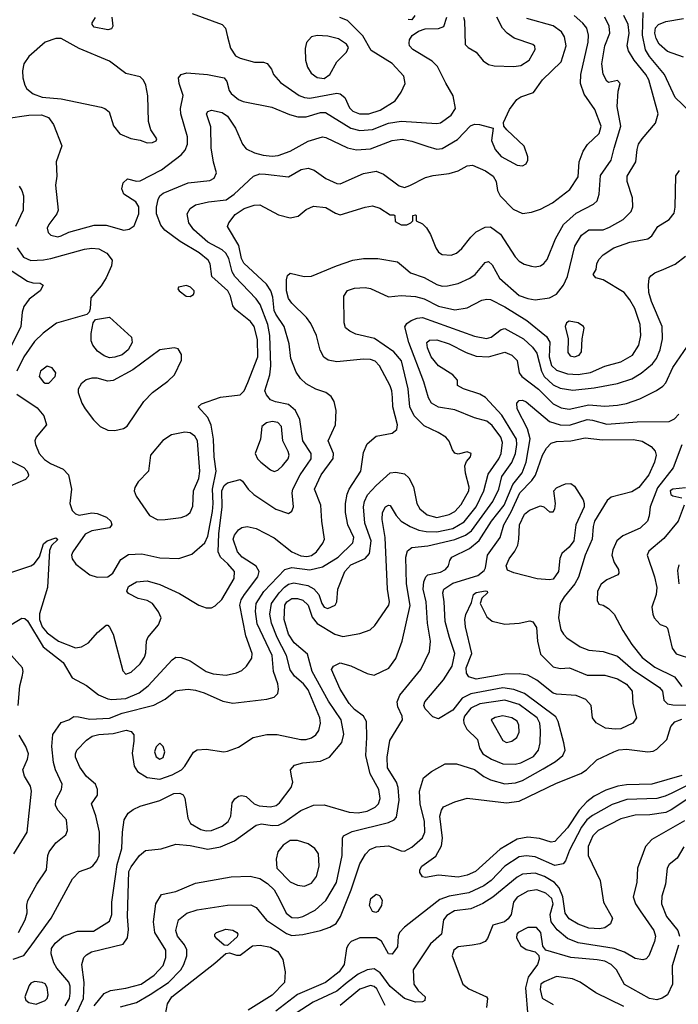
# Model space of a CAD drawing. Extents: x 1173029 to 1307123, y 522559 to 678521.
# Tile 461 of 623: x 1205652 to 1209336, y 638023 to 643531. Entities that reach past the tile are written whole.
import ezdxf

# ---------------------------------------------------------------- set-up
doc = ezdxf.new("R2010")
doc.units = 0

msp = doc.modelspace()

# ---------------------------------------------------------------- linework, layer by layer
at = {"layer": '0CON10XD'}
for points in [[(1209401.8, 643015), (1209318.9, 643095), (1209258.6, 643225), (1209175, 643324.7), (1209152, 643362), (1209135.5, 643445), (1209138.9, 643571.1)], [(1205575, 640129.2), (1205665, 640183.6), (1205680.8, 640180.8), (1205695, 640168.8), (1205782.9, 640022.9), (1205895, 639935.4), (1205945, 639849.7), (1206026.6, 639806.6), (1206093.3, 639753.3), (1206145, 639731.1), (1206167.7, 639727.7), (1206245, 639734.4), (1206319.6, 639765), (1206371.3, 639805), (1206505, 639949.5), (1206525, 639964.4), (1206555, 639962.2), (1206606.2, 639943.8), (1206695, 639884.1), (1206735, 639872.5), (1206806.2, 639863.8), (1206865, 639876.5), (1206895, 639891.1), (1206921.1, 639915), (1206949.9, 639960.1), (1206953.1, 639985), (1206917.5, 640085), (1206882.7, 640255), (1206891.4, 640285), (1206909.3, 640315), (1206983.4, 640415), (1206992, 640445), (1206974.4, 640474.4), (1206895.5, 640525), (1206869.6, 640555), (1206846.4, 640625), (1206853.5, 640646.5), (1206875, 640676.9), (1206895, 640690.6), (1206923.5, 640696.5), (1206975, 640684.5), (1207075, 640632.8), (1207175, 640554.7), (1207225, 640532.3), (1207257.6, 640527.6), (1207285, 640533.8), (1207312.7, 640555), (1207348.3, 640601.7), (1207357.2, 640625), (1207341.1, 640725), (1207336.9, 640815), (1207301.8, 640905), (1207337.3, 640985), (1207405.8, 641075.8), (1207406.7, 641105), (1207376.5, 641175), (1207418.9, 641265), (1207422.3, 641345), (1207411.5, 641395), (1207394, 641424), (1207365, 641445.6), (1207308.8, 641465), (1207253.5, 641493.5), (1207223, 641523), (1207199.2, 641559.2), (1207168.2, 641635), (1207158.5, 641718.5), (1207131.8, 641815), (1207085, 641882.9), (1207076.1, 641905), (1207067.9, 641977.9), (1207057.5, 642015), (1207031.8, 642051.8), (1206905, 642168.8), (1206893, 642195), (1206877, 642267), (1206814.7, 642374.7), (1206820.9, 642395), (1206858, 642442), (1206907.5, 642475), (1206963.5, 642493.5), (1206995, 642495.5), (1207099, 642439), (1207165, 642421.8), (1207208.8, 642431.2), (1207255, 642469.4), (1207295, 642488.1), (1207365, 642480.4), (1207417.8, 642447.8), (1207445, 642438.6), (1207585, 642481.9), (1207625, 642488.9), (1207666.7, 642476.7), (1207725, 642440), (1207745, 642440), (1207750, 642435), (1207751.7, 642401.7), (1207785, 642382.9), (1207816.6, 642383.4), (1207840, 642395), (1207850, 642405), (1207850, 642435), (1207865, 642440), (1207870, 642435), (1207870, 642405), (1207905, 642388.8), (1207927.5, 642367.5), (1207949.9, 642329.9), (1207978.6, 642255), (1207995, 642230.9), (1208015, 642217.3), (1208065, 642212.9), (1208094.3, 642225), (1208125, 642250.9), (1208174.5, 642315), (1208205.9, 642344.1), (1208255, 642370.5), (1208285, 642372.5), (1208341.6, 642331.6), (1208423.5, 642203.5), (1208445, 642180), (1208473.8, 642163.8), (1208515, 642151.5), (1208535, 642148.5), (1208565, 642154.5), (1208583.6, 642166.4), (1208601.3, 642188.7), (1208648.9, 642305), (1208693.8, 642385), (1208765, 642449.3), (1208861.7, 642498.3), (1208882.4, 642517.6), (1208893.5, 642555), (1208900.1, 642659.9), (1208959.7, 642745), (1208977, 642813), (1209013.3, 642935), (1208993.7, 643046.3), (1208999.3, 643130.7), (1209010, 643175), (1208995, 643190), (1208945, 643180), (1208935, 643186.7), (1208915.5, 643225.5), (1208907.2, 643285), (1208923.8, 643385), (1208953.4, 643455), (1208948.8, 643495), (1208924.8, 643544.8)], [(1205602, 640438), (1205714.7, 640475.3), (1205733.2, 640486.8), (1205763.5, 640526.5), (1205785, 640598.8), (1205805, 640616), (1205855, 640633.3), (1205865, 640622.5), (1205829.7, 640590.3), (1205819.1, 640560.9), (1205808.1, 640355), (1205763, 640207), (1205762.3, 640175), (1205777.9, 640135), (1205805, 640100.2), (1205869.2, 640055), (1205965, 640016.8), (1205998.1, 640021.9), (1206037.5, 640045), (1206087.9, 640102.1), (1206135, 640143.3), (1206145, 640143.3), (1206155, 640133.3), (1206174, 640094), (1206228.4, 639888.4), (1206245, 639870), (1206275, 639881.1), (1206325, 639927.8), (1206350.4, 639965), (1206358.5, 639988.5), (1206361.5, 640055), (1206368.8, 640075), (1206429.1, 640145), (1206443.5, 640185), (1206428.6, 640218.6), (1206394.5, 640264.5), (1206365, 640281.9), (1206315, 640293.3), (1206260.2, 640320.2), (1206250.6, 640335), (1206260.5, 640359.5), (1206305, 640385.5), (1206365, 640392.7), (1206435, 640370.5), (1206545, 640321.9), (1206654, 640255), (1206695, 640241.5), (1206725, 640241.2), (1206745, 640252.2), (1206781.9, 640288.1), (1206852.1, 640405), (1206852.7, 640445), (1206816.9, 640486.9), (1206774.3, 640525), (1206762, 640555), (1206765.1, 640654.9), (1206784.6, 640805), (1206782.6, 640895), (1206795, 640925.8), (1206815, 640940.6), (1206885, 640958.1), (1206899.1, 640949.1), (1206929.5, 640905), (1206962.2, 640875), (1207085, 640791.9), (1207155, 640768.8), (1207175, 640781.2), (1207184.2, 640805), (1207175.4, 640885), (1207180, 640905), (1207221.4, 640985), (1207281.8, 641075), (1207281.8, 641105), (1207235.6, 641175.6), (1207218.1, 641295), (1207195.2, 641345.2), (1207155, 641378.2), (1207083.1, 641393.1), (1207054.4, 641405), (1207031.9, 641431.9), (1207024, 641455), (1207050.6, 641545), (1207056.1, 641593.9), (1207050.6, 641765), (1207040.6, 641825), (1206997.5, 641937.5), (1206975, 641970.4), (1206854.8, 642095), (1206841.1, 642121.1), (1206821.4, 642195), (1206805, 642224.7), (1206783.6, 642243.6), (1206705, 642286.3), (1206626.8, 642355), (1206597.9, 642395), (1206589.5, 642445), (1206605, 642474.4), (1206635, 642495.4), (1206707.6, 642512.4), (1206806.1, 642523.9), (1206851.8, 642555), (1206959.4, 642655), (1206995, 642668.4), (1207026.9, 642666.9), (1207155, 642651.1), (1207227.2, 642692.8), (1207265, 642700.8), (1207299.4, 642689.4), (1207365, 642643.1), (1207425, 642615.4), (1207445, 642612.5), (1207575, 642671.5), (1207645, 642683.8), (1207686.6, 642666.6), (1207775, 642600.9), (1207805, 642593.1), (1207835, 642602.9), (1207921.2, 642648.8), (1207965, 642660), (1208055, 642670), (1208105, 642686.2), (1208155, 642713.6), (1208185, 642717.1), (1208256.9, 642685), (1208299.5, 642655), (1208316.5, 642625), (1208324.5, 642575), (1208339.5, 642545), (1208411.7, 642471.7), (1208465, 642447.7), (1208515.4, 642454.6), (1208565, 642470.9), (1208632.9, 642507.1), (1208729.4, 642580.6), (1208775, 642652.5), (1208780.8, 642735), (1208802.9, 642795), (1208826.9, 642833.1), (1208892.2, 642895), (1208904.5, 642935), (1208868.6, 643028.6), (1208809.6, 643115), (1208788.9, 643175), (1208789.7, 643225), (1208832.1, 643405), (1208834.1, 643445), (1208823.9, 643483.9), (1208801.8, 643511.8), (1208754.1, 643554.1)], [(1205645, 638424.5), (1205682.9, 638495), (1205693.6, 638535), (1205691.7, 638578.3), (1205697.2, 638602.8), (1205747.5, 638695), (1205801.5, 638775), (1205809.6, 638855), (1205817.1, 638875), (1205853.5, 638926.5), (1205909.4, 638970.6), (1205919.4, 638995), (1205914.4, 639055), (1205866.6, 639106.6), (1205851.8, 639135), (1205854.7, 639165), (1205885.3, 639225), (1205890, 639255), (1205851.8, 639335), (1205840.7, 639375), (1205831.2, 639465), (1205837.4, 639532.6), (1205885, 639600), (1205927.5, 639615), (1205955, 639632.5), (1205981.7, 639631.7), (1206045, 639618.9), (1206155, 639623.8), (1206225, 639651.7), (1206403, 639697), (1206465, 639730), (1206524, 639776), (1206545, 639780.9), (1206595, 639785.4), (1206635, 639780.3), (1206684.2, 639765), (1206788.7, 639718.7), (1206845, 639707.9), (1207035, 639730), (1207075, 639740.6), (1207095, 639762), (1207100.4, 639785), (1207095.9, 639815), (1207071.2, 639885), (1207064.3, 639975), (1206980.6, 640150.6), (1206970.4, 640220.4), (1206974.3, 640265), (1207017.5, 640332.5), (1207134.8, 640455.2), (1207173.5, 640466.5), (1207275, 640453.3), (1207345, 640470.2), (1207433.8, 640525), (1207515.4, 640605), (1207521.1, 640635), (1207486.9, 640705), (1207474.1, 640774.1), (1207474, 640825), (1207483.1, 640876.9), (1207494.5, 640905), (1207560.9, 641005), (1207575, 641110), (1207595, 641159.2), (1207645, 641201.4), (1207735, 641218.8), (1207760.6, 641239.4), (1207765.4, 641265), (1207739.8, 641365), (1207736.7, 641416.7), (1207733.5, 641455), (1207723.7, 641483.7), (1207664.8, 641594.8), (1207640.6, 641620.6), (1207615, 641630.4), (1207575, 641631.6), (1207426.5, 641616.5), (1207376.8, 641626.8), (1207352.8, 641642.8), (1207332.7, 641682.7), (1207312.2, 641765), (1207280.6, 641830.6), (1207255.3, 641865.3), (1207174.8, 641944.8), (1207155, 641972.2), (1207144, 642015), (1207143.4, 642076.6), (1207149.2, 642100.8), (1207165, 642113.3), (1207244, 642094), (1207285, 642096.2), (1207424, 642155), (1207514.7, 642185.3), (1207575, 642194.6), (1207654.6, 642194.6), (1207765, 642175.8), (1207810, 642140), (1207837.5, 642115), (1207915, 642087.9), (1207985, 642049.3), (1208015, 642040.7), (1208045, 642041.3), (1208105, 642055.3), (1208169.4, 642085), (1208199.4, 642105), (1208255, 642172.5), (1208275, 642178.6), (1208295, 642159.2), (1208335.2, 642085.2), (1208445, 641988.9), (1208495, 641971.1), (1208535, 641964.6), (1208615, 641975.5), (1208654.6, 641995.4), (1208694.4, 642045), (1208715.4, 642095), (1208756.7, 642265), (1208794.4, 642325.6), (1208835, 642355.4), (1208915, 642356.4), (1208950.5, 642369.5), (1209027.5, 642412.5), (1209072.7, 642457.3), (1209080.4, 642485), (1209078.8, 642535), (1209050, 642625), (1209050.4, 642655), (1209097.9, 642735), (1209104.7, 642805.3), (1209113.8, 642835), (1209132.9, 642865), (1209208.6, 642951.4), (1209222.1, 643005), (1209170, 643195), (1209153.8, 643225), (1209088, 643305), (1209056.3, 643356.3), (1209050, 643385), (1209060.7, 643455), (1209054.3, 643505), (1209030.6, 643555)], [(1205865, 642317.1), (1205885, 642321.9), (1205927.6, 642342.4), (1206068, 642382), (1206135, 642381.5), (1206235, 642353.1), (1206265, 642358.8), (1206292.1, 642377.9), (1206318.2, 642445), (1206318.2, 642485), (1206302, 642512), (1206234, 642555), (1206224, 642585), (1206230.9, 642619.1), (1206255, 642640), (1206305, 642628), (1206325, 642629.2), (1206445, 642691.5), (1206554.8, 642775.2), (1206578.2, 642801.8), (1206591.1, 642835), (1206590.7, 642875), (1206553.1, 643005), (1206552.2, 643035), (1206566.4, 643106.4), (1206544.2, 643175), (1206541.2, 643205), (1206555, 643224), (1206586.4, 643233.6), (1206703.3, 643225), (1206795, 643205.4), (1206810, 643185), (1206823.9, 643135), (1206835, 643117.5), (1206875, 643085.4), (1206902.9, 643072.9), (1207061.5, 643041.5), (1207160.3, 643000.3), (1207208.5, 642988.5), (1207255, 642987.6), (1207335, 643012.1), (1207362.6, 643012.6), (1207505, 642924.2), (1207555, 642911.2), (1207625, 642917.6), (1207715, 642952.7), (1207785, 642963), (1207985, 642949.4), (1208005, 642954.3), (1208065, 642997.1), (1208090, 643035), (1208076.7, 643105), (1208035, 643175.8), (1207989.5, 643269.5), (1207958.3, 643298.3), (1207850.6, 643365), (1207832.9, 643385), (1207829.5, 643400.5), (1207832.3, 643417.7), (1207847.5, 643442.5), (1207882.3, 643467.7), (1207920.5, 643479.5), (1207995, 643482), (1208025, 643493.3), (1208041.2, 643545)], [(1206167.5, 643545), (1206173.8, 643495), (1206165, 643480), (1206145, 643474), (1206069.5, 643489.5), (1206056.7, 643505), (1206057, 643513), (1206077, 643543)], [(1206085, 640411.5), (1206145, 640413.6), (1206173.1, 640435), (1206217.9, 640512.1), (1206260.7, 640539.3), (1206335, 640543.6), (1206435, 640521.3), (1206542.9, 640517.1), (1206615, 640541.5), (1206688.5, 640605), (1206705, 640642), (1206730.9, 640779.1), (1206734.9, 640825), (1206730.7, 640905), (1206751, 641005), (1206739.3, 641085), (1206736.1, 641185), (1206722.2, 641262.2), (1206704.5, 641305), (1206651.2, 641365), (1206668.3, 641381.7), (1206775, 641420), (1206885, 641433.3), (1206908, 641455), (1206928.5, 641501.5), (1206984.2, 641645), (1206982.6, 641742.6), (1206963.9, 641815), (1206943.2, 641843.2), (1206859.1, 641909.1), (1206845, 641931.2), (1206830.9, 641985), (1206816.5, 642015), (1206726.1, 642095), (1206717.5, 642165), (1206706.8, 642185), (1206655, 642227.1), (1206549.5, 642289.5), (1206463.4, 642353.4), (1206441.7, 642381.7), (1206417.6, 642445), (1206417, 642483), (1206425.9, 642525), (1206435.5, 642545), (1206455, 642561.2), (1206595, 642618.9), (1206715, 642632.1), (1206740, 642645), (1206753.1, 642675), (1206736.6, 642733.4), (1206722.3, 642815), (1206721.1, 642931.1), (1206697.1, 643005), (1206705, 643018.1), (1206725, 643025.4), (1206785, 643012.2), (1206815, 642991.1), (1206860, 642925), (1206898.8, 642835), (1206919, 642809), (1206965, 642785.3), (1207014, 642774), (1207065, 642767.4), (1207098.1, 642771.9), (1207165, 642794.7), (1207265, 642852.3), (1207345, 642875.5), (1207365, 642872.2), (1207484.7, 642814.7), (1207535, 642802.5), (1207615, 642809.4), (1207734.8, 642855.2), (1207792.1, 642862.1), (1207845, 642851.6), (1207935, 642820.8), (1207985, 642806.6), (1208015, 642811.3), (1208100.1, 642859.9), (1208173.2, 642936.8), (1208195, 642946), (1208224.6, 642944.6), (1208300, 642925), (1208290, 642855), (1208311.5, 642805), (1208345, 642766.5), (1208435, 642716.5), (1208465, 642714.4), (1208485, 642724.3), (1208494.4, 642745), (1208493.4, 642763.4), (1208472.8, 642822.8), (1208375.8, 642915), (1208360, 642935), (1208358.8, 642955), (1208392.2, 643027.8), (1208432.5, 643085), (1208455, 643099.4), (1208525.6, 643124.4), (1208575.6, 643195), (1208680.9, 643295), (1208708.2, 643385), (1208698.8, 643435), (1208682.7, 643462.7), (1208635, 643497.3), (1208487.7, 643537.7)], [(1206616.2, 643566.2), (1206784.6, 643504.6), (1206803.1, 643483.1), (1206814.6, 643435), (1206831.2, 643371.2), (1206859.7, 643329.7), (1206885, 643315.5), (1206965, 643294), (1207015, 643293.3), (1207036.1, 643286.1), (1207060, 643255), (1207072.5, 643225), (1207110.2, 643180.2), (1207215, 643107.5), (1207245, 643095.3), (1207275, 643092.6), (1207425, 643119.3), (1207445, 643117.1), (1207470.9, 643095), (1207497.6, 643037.6), (1207515, 643018.5), (1207553.3, 643005), (1207605, 643004.3)], [(1207605, 643004.3), (1207668.6, 643025), (1207752.4, 643077.6), (1207785.5, 643125), (1207808.1, 643175), (1207800, 643215), (1207735, 643286.2), (1207618.5, 643358.5), (1207570.5, 643440.5), (1207485.9, 643525.9), (1207443.5, 643543.5)], [(1207862.5, 643555), (1207845, 643530), (1207825, 643532.5)], [(1208133.8, 643545), (1208140, 643525), (1208143, 643393), (1208160, 643375), (1208205, 643350), (1208245, 643300.9), (1208275, 643279.6), (1208305, 643272.3), (1208415, 643269.1), (1208455, 643274.6), (1208501.9, 643305), (1208534.3, 643365), (1208532.4, 643382.4), (1208521.7, 643391.7), (1208418.1, 643428.1), (1208378.1, 643455), (1208353.1, 643483.1), (1208320.2, 643545)], [(1209365, 643321.4), (1209275, 643353.2), (1209229.1, 643395), (1209211.3, 643425), (1209203.8, 643455), (1209208.9, 643485), (1209225.7, 643505), (1209265, 643521.4), (1209365, 643537.6)], [(1206365, 642842.5), (1206395, 642843.8), (1206415, 642852.5), (1206418.8, 642865), (1206386.2, 642915), (1206372.4, 642962.4), (1206369.7, 643105), (1206358.5, 643165), (1206345, 643192.9), (1206325, 643211.4), (1206245, 643230.5), (1206155, 643298.8), (1205985, 643370.8), (1205885, 643426.7), (1205855, 643426.1), (1205795, 643404.5), (1205703.2, 643325), (1205674.6, 643285), (1205667.5, 643245), (1205669.2, 643205), (1205680, 643165), (1205691.9, 643145), (1205727, 643117), (1205778, 643098), (1205885, 643088), (1206107.5, 643042.5), (1206128, 643035), (1206152.9, 643015), (1206176.4, 642936.4), (1206212.4, 642892.4), (1206273.9, 642866.1), (1206325, 642858), (1206365, 642842.5)], [(1207355, 643201.8), (1207387.3, 643225), (1207425.2, 643294.8), (1207480.4, 643349.6), (1207491.5, 643375), (1207480, 643395), (1207435, 643424.2), (1207375, 643439.2), (1207315, 643442.1), (1207285, 643434.4), (1207256.9, 643403.1), (1207249.2, 643370.8), (1207250, 643305), (1207262.1, 643265), (1207282.7, 643232.7), (1207315, 643208.2), (1207355, 643201.8)], [(1205575, 642978.6), (1205703.6, 642996.4), (1205775, 642997.9), (1205813.1, 642983.1), (1205841.6, 642945), (1205888.5, 642825), (1205855.4, 642735), (1205859.2, 642655), (1205853.1, 642605), (1205866.9, 642465), (1205860.6, 642445), (1205814.2, 642385), (1205806, 642365), (1205810.5, 642340.5), (1205826.1, 642326.1), (1205865, 642317.1)], [(1205615, 638275.4), (1205674.6, 638295.4), (1205706, 638336), (1205828.2, 638505), (1205946.9, 638725), (1205986.2, 638765), (1206044.5, 638785.5), (1206062, 638798), (1206083.8, 638826.2), (1206096.5, 638855), (1206098.2, 638985), (1206078.2, 639078.2), (1206053.8, 639145), (1206087.5, 639192.5), (1206088.1, 639225), (1206075.6, 639255), (1206025, 639298.2), (1205989, 639349), (1205964.7, 639405), (1205964.1, 639425), (1205971.6, 639445), (1206025, 639501.2), (1206057.6, 639522.4), (1206095, 639531.7), (1206175, 639538.2), (1206246.8, 639556.8), (1206275, 639549.4), (1206289.6, 639529.6), (1206291.1, 639495), (1206281.9, 639428.1), (1206292.5, 639355), (1206310.5, 639325), (1206365, 639292.5), (1206435, 639281.9), (1206504, 639306), (1206556.2, 639335), (1206576.2, 639355), (1206625, 639434.2), (1206645, 639445.6), (1206695, 639450), (1206794.2, 639435.8), (1206815, 639438.6), (1206875, 639460.6), (1206958, 639515), (1207035, 639532), (1207092, 639532), (1207225, 639503.4), (1207255, 639504.1), (1207285, 639513.8), (1207308.8, 639531.2), (1207325.3, 639554.7), (1207334.7, 639595), (1207331.4, 639625), (1207265, 639782.1), (1207239.3, 639815), (1207188.6, 639858.6), (1207164.8, 639894.8), (1207144.8, 639975), (1207091.2, 640075), (1207059.6, 640155), (1207051.9, 640205), (1207059.6, 640265), (1207102.6, 640325), (1207133.5, 640356.5), (1207155, 640372.6), (1207185, 640379.8), (1207264.2, 640365), (1207297.9, 640347.9), (1207325.2, 640315.2), (1207341.6, 640265), (1207355, 640244.1), (1207375, 640236.8), (1207415.8, 640255), (1207425.6, 640275), (1207430.5, 640345), (1207470.7, 640445), (1207505, 640481.6), (1207583.4, 640516.6), (1207609.4, 640545), (1207617.7, 640615), (1207582, 640715), (1207574.2, 640805.8), (1207580, 640835), (1207597.9, 640872.1), (1207645, 640925.3), (1207725, 640996.5), (1207755, 641000.5), (1207805, 640989.6), (1207828.4, 640968.4), (1207855, 640918.6), (1207874, 640825), (1207889.6, 640795), (1207930.6, 640760.6), (1207985, 640745.3), (1208055, 640762.9), (1208085, 640780.7), (1208121.4, 640818.6), (1208164.2, 640895), (1208165.3, 640915), (1208144.6, 640995), (1208141.4, 641035), (1208150.8, 641059.2), (1208172.5, 641085), (1208177.5, 641105), (1208155, 641113.3), (1208105, 641100), (1208086.4, 641106.4), (1208072, 641125), (1208053.4, 641173.4), (1208035.4, 641195.4), (1207992.5, 641222.5), (1207915, 641258.7), (1207857.6, 641315), (1207833.8, 641365), (1207825.2, 641465.2), (1207787.4, 641622.6), (1207745, 641672.8), (1207636.7, 641746.7), (1207532.4, 641772.4), (1207497.9, 641787.9), (1207475, 641806.7), (1207467.1, 641835), (1207464.2, 641985), (1207484.6, 642015.4), (1207525, 642029.4), (1207585, 642032.9), (1207615, 642026.9), (1207715, 641980.6), (1207785, 641987.9), (1207865, 641982), (1207915, 641968.8), (1207995, 641928.4), (1208085, 641908.7), (1208155, 641918.5), (1208237.4, 641962.6), (1208265, 641968.5), (1208284.5, 641965.5), (1208365, 641924.1), (1208488.6, 641848.6), (1208598, 641758), (1208616.2, 641726.2), (1208613.5, 641645), (1208627.3, 641597.3), (1208655, 641570.7), (1208715, 641550.4), (1208775, 641546.5), (1208845, 641557.7), (1208925, 641592.7), (1209015, 641616.7), (1209079.5, 641655), (1209115, 641710.8), (1209125.3, 641764.7), (1209122.4, 641825), (1209092, 641915), (1209064.8, 641964.8), (1209032.2, 642005), (1208915, 642076), (1208875, 642086.2), (1208860, 642105), (1208875.8, 642134.2), (1208880, 642165), (1208890.9, 642189.1), (1208915.8, 642215), (1208974.2, 642255), (1209065, 642286.4), (1209165, 642306), (1209187.9, 642322.1), (1209221.2, 642375), (1209285, 642412.9), (1209311.7, 642448.3), (1209318.3, 642481.7), (1209322.6, 642657.4), (1209343.1, 642686.9)], [(1205650, 642600), (1205664.6, 642575), (1205672.5, 642545), (1205672, 642465), (1205628, 642375)], [(1205637.5, 642255), (1205673.1, 642203.1), (1205715, 642184.3), (1205785, 642188.1), (1205825.5, 642194.5), (1206015, 642248.1), (1206055, 642253.3), (1206095, 642249.2), (1206140, 642225), (1206168.6, 642185), (1206165.6, 642155), (1206135, 642086.2), (1206107.9, 642042.1), (1206050, 641975), (1206046.1, 641913.9), (1206040, 641895), (1206027.5, 641882.5), (1205857.4, 641832.6), (1205782.5, 641777.5), (1205735, 641730.4), (1205674.5, 641645.5), (1205635.2, 641565)], [(1205484.8, 642204.8), (1205695, 642068.6), (1205725, 642059.2), (1205766.7, 642056.7), (1205782.5, 642045), (1205766.2, 642015), (1205705, 641968.1), (1205675, 641925.8), (1205665.4, 641895), (1205658.5, 641815), (1205605.2, 641704.8)], [(1205905.7, 638015), (1205929.8, 638055), (1205934.8, 638085), (1205934.3, 638125), (1205927.5, 638147.5), (1205860, 638225), (1205842.7, 638255), (1205827.3, 638305), (1205829.3, 638335), (1205851.1, 638365), (1205896.3, 638403.7), (1205975, 638432.7), (1206065, 638431.8), (1206155, 638487.8), (1206168.2, 638525), (1206168.2, 638595), (1206187.3, 638737.3), (1206196.4, 638805), (1206222.7, 638895), (1206226.5, 638985), (1206236.9, 639055), (1206258.5, 639091.5), (1206286.7, 639113.3), (1206325, 639130.5), (1206435, 639162.9), (1206515, 639202.7), (1206547.5, 639205), (1206565.6, 639195.6), (1206575.5, 639175.5), (1206592.4, 639065), (1206607.9, 639035), (1206665, 639000.7), (1206695, 638993.5), (1206725.2, 638994.8), (1206785, 639018.9), (1206818.5, 639045), (1206832.7, 639075), (1206840.1, 639149.9), (1206855, 639172.5), (1206875, 639186.9), (1206895, 639190.8), (1206918, 639185), (1206963.3, 639145), (1206992.3, 639132.3), (1207055, 639127.4), (1207087.3, 639135), (1207105, 639150), (1207170.4, 639235), (1207179.1, 639265), (1207171.7, 639298.3), (1207165.8, 639335), (1207188.7, 639361.3), (1207235, 639373.8), (1207335, 639383.5), (1207385.4, 639404.6), (1207453.1, 639486.9), (1207465.3, 639535), (1207450, 639615), (1207378.5, 639718.5), (1207287, 639885), (1207261.2, 639981.2), (1207187.1, 640045), (1207155, 640093.6), (1207132.2, 640175), (1207134.4, 640255), (1207146.4, 640275), (1207175, 640292.2), (1207205, 640292.2), (1207235, 640282.9), (1207265.8, 640255.8), (1207288.1, 640188.1), (1207315, 640152.5), (1207415, 640092.7), (1207459.5, 640080.5), (1207555, 640098.2), (1207611.7, 640118.3), (1207637.9, 640142.1), (1207716.2, 640255), (1207720, 640275), (1207708.8, 640345), (1207696.5, 640635), (1207678.5, 640735), (1207681.4, 640775), (1207697.5, 640805), (1207715, 640815.7), (1207725, 640812.5), (1207757, 640757), (1207785.8, 640725.8), (1207835.5, 640695), (1207885.1, 640675.1), (1207925, 640667.2), (1207985, 640666.7), (1208075, 640684.5), (1208137.4, 640722.6), (1208204.4, 640805), (1208248.4, 640895), (1208271.3, 640988.7), (1208332.5, 641075), (1208345.7, 641105), (1208352, 641165), (1208342.7, 641195), (1208295, 641260.9), (1208265, 641284.2), (1208195, 641303.4), (1208085, 641348.1), (1207995, 641362.7), (1207955.7, 641385.7), (1207938.4, 641415), (1207913.2, 641505), (1207828.7, 641725), (1207806.4, 641813.6), (1207818, 641832), (1207841.9, 641848.1), (1207875, 641861.6), (1207905.8, 641864.2), (1208195, 641759.7), (1208263.1, 641746.9), (1208289.4, 641755), (1208345, 641798.8), (1208365, 641803.2), (1208470.4, 641745), (1208519.5, 641699.5), (1208545, 641665.5), (1208569.6, 641565), (1208584.8, 641535), (1208635, 641488.4), (1208675, 641470.5), (1208745, 641459), (1208865, 641471.6), (1208995, 641495.3), (1209075, 641521.9), (1209127, 641553), (1209190.4, 641605), (1209214, 641635), (1209234.7, 641685), (1209247.7, 641745), (1209246.2, 641815), (1209185.3, 641955), (1209171.2, 642005), (1209168.5, 642045), (1209173.3, 642085), (1209181.5, 642098.5), (1209204.8, 642115.2), (1209255, 642134.7), (1209317.2, 642162.8), (1209375, 642208.8)], [(1206605, 641981.9), (1206625, 641994), (1206628.6, 642005), (1206627.1, 642015), (1206608, 642035), (1206585, 642044), (1206540, 642035), (1206537.5, 642025), (1206543.3, 642015), (1206583.8, 641985), (1206605, 641981.9)], [(1206155, 641640), (1206125, 641650.4), (1206087.1, 641677.1), (1206060.9, 641710.9), (1206052.2, 641735), (1206051.9, 641775), (1206063.8, 641835), (1206076.4, 641853.6), (1206155, 641867.1), (1206277.5, 641755), (1206280.4, 641725), (1206258.5, 641685), (1206225, 641656.2), (1206185, 641643.2), (1206155, 641640)], [(1208755, 641644.5), (1208782, 641655), (1208795, 641672.5), (1208797.5, 641745), (1208810, 641805), (1208805.5, 641815.5), (1208776, 641835), (1208725.5, 641844.5), (1208709.4, 641835), (1208702.1, 641815), (1208719.6, 641745), (1208718.7, 641668.7), (1208730.2, 641650.2), (1208755, 641644.5)], [(1208135, 641466.7), (1208100, 641485), (1208100, 641515), (1208074, 641545), (1207995, 641594.6), (1207953.8, 641645), (1207932.5, 641695), (1207930, 641725), (1207945, 641737.8), (1207985, 641740.8), (1208055, 641717.7), (1208148.8, 641668.8), (1208205, 641648.5), (1208275, 641644.6), (1208365, 641671.6), (1208404.3, 641655), (1208433.5, 641625), (1208445.3, 641555.3), (1208460.4, 641535), (1208553.5, 641465), (1208635, 641382.5), (1208680.5, 641360.5), (1208725, 641351.9), (1208835, 641375.7), (1208925, 641369.7), (1208995.3, 641374.7), (1209045, 641384), (1209119.7, 641410.3), (1209213.8, 641456.2), (1209249.8, 641480.2), (1209265, 641500), (1209305.9, 641585), (1209386.2, 641703.8)], [(1206185, 641233.1), (1206233.3, 641245), (1206252.6, 641257.4), (1206345.7, 641395), (1206395.4, 641444.6), (1206481.2, 641508.8), (1206518.5, 641545), (1206557, 641627), (1206557.9, 641657.9), (1206539.1, 641689.1), (1206515.7, 641695.7), (1206435, 641683.5), (1206285, 641571.8), (1206175, 641513.1), (1206145, 641509.6), (1206085, 641525.4), (1206055, 641526.5), (1206023.6, 641516.4), (1205995.5, 641494.5), (1205979.2, 641465), (1205979.4, 641445), (1206000.5, 641385), (1206018.5, 641355), (1206065, 641293.1), (1206102.9, 641255), (1206145, 641234.6), (1206185, 641233.1)], [(1205795, 641497.5), (1205815, 641498), (1205851.2, 641535), (1205853.8, 641555), (1205834.1, 641584.1), (1205805, 641592), (1205769.2, 641565), (1205761.4, 641535), (1205785, 641504.2), (1205795, 641497.5)], [(1205635.7, 641435.7), (1205749.4, 641359.4), (1205786.9, 641315), (1205802, 641265), (1205743.8, 641196.2), (1205736.9, 641175), (1205740, 641155), (1205760.9, 641105), (1205790.9, 641070.9), (1205825, 641047.7), (1205895, 641017.3), (1205925.3, 640985.3), (1205942.7, 640905), (1205933.4, 640825), (1205945.8, 640785.8), (1205965, 640766.4), (1205985, 640759.6), (1206055, 640771.8), (1206085, 640769.1), (1206137.6, 640747.6), (1206162.5, 640725), (1206167.1, 640705), (1206155, 640689.2), (1206055, 640671.8), (1206017.6, 640652.4), (1205948.8, 640555), (1205942.4, 640535), (1205945.4, 640515), (1205965.2, 640485.2), (1206045, 640425.5), (1206085, 640411.5)], [(1205961.7, 637955), (1206009.7, 638055), (1206012.7, 638145), (1206000.5, 638245), (1206011.4, 638285), (1206025, 638300), (1206054, 638316), (1206231.1, 638358.9), (1206255.3, 638394.7), (1206261.3, 638441.3), (1206255.3, 638515), (1206263.3, 638765), (1206275, 638791.9), (1206322.1, 638855), (1206355, 638882.7), (1206443.2, 638893.2), (1206525, 638918.7), (1206605, 638911.2), (1206705, 638890.8), (1206775, 638903.2), (1206853.5, 638936.5), (1206975, 639025.4), (1207005, 639032.3), (1207065, 639022.7), (1207098.8, 639025), (1207130, 639040), (1207225, 639107.1), (1207295, 639136.4), (1207355, 639138.7), (1207495, 639097), (1207546, 639094), (1207595.8, 639104.2), (1207640.8, 639125), (1207658.6, 639145), (1207667.3, 639175), (1207660.6, 639225), (1207612.8, 639312.8), (1207588.1, 639415), (1207594.2, 639515), (1207590.9, 639605), (1207574.7, 639634.7), (1207525, 639671.8), (1207495.3, 639705), (1207445.4, 639785), (1207395.6, 639895), (1207407.1, 639915), (1207445, 639933.6), (1207505, 639916.4), (1207595, 639873.5), (1207634.5, 639864.5), (1207716.8, 639903.2), (1207755, 639956.9), (1207791.8, 640055), (1207835.7, 640254.3), (1207815.2, 640375), (1207812.3, 640525), (1207820.4, 640559.6), (1207845, 640577.5), (1207935, 640588.6), (1208085, 640623.8), (1208145, 640648.1), (1208178.1, 640671.9), (1208299.2, 640835), (1208332, 640905), (1208348.7, 640975), (1208405.4, 641054.6), (1208425.6, 641105), (1208433.2, 641155), (1208430.4, 641185), (1208349.4, 641319.4), (1208258, 641418), (1208225, 641435.5), (1208135, 641466.7)], [(1206068.8, 638015), (1206125, 638083.6), (1206159.5, 638100.5), (1206245, 638112.4), (1206332.2, 638135), (1206405, 638185.9), (1206455, 638239.5), (1206469.7, 638285), (1206470, 638325), (1206407.5, 638425), (1206400, 638485), (1206413.6, 638585), (1206445, 638637.5), (1206525, 638654.5), (1206635, 638700), (1206835, 638736.7), (1206940.6, 638739.4), (1206995, 638726.6), (1207038.6, 638698.6), (1207075, 638662.7), (1207103, 638613), (1207142.9, 638532.9), (1207175, 638508), (1207205, 638506.6), (1207236.1, 638513.9), (1207305, 638550), (1207365, 638603.8), (1207424.7, 638705), (1207455.3, 638855), (1207457.1, 638952.9), (1207464, 638965), (1207511.1, 638988.9), (1207715, 639040), (1207745.8, 639054.2), (1207760, 639070), (1207774.2, 639165), (1207768.4, 639235), (1207759.7, 639265), (1207709.3, 639345), (1207706.7, 639405), (1207721.8, 639498.2), (1207792.2, 639615), (1207791.3, 639635), (1207767.6, 639687.6), (1207763.6, 639715), (1207777.4, 639752.6), (1207895, 639895.7), (1207943.8, 639996.2), (1207950, 640055), (1207932.6, 640155), (1207925.2, 640275), (1207908.2, 640345), (1207912.8, 640387.2), (1207923.5, 640415), (1207935, 640425.6), (1208005, 640440.8), (1208034.2, 640455), (1208050.8, 640475), (1208057.1, 640505), (1208069.2, 640525), (1208167.5, 640572.5), (1208222.6, 640617.4), (1208290.2, 640725), (1208362.6, 640815), (1208409.5, 640930.5), (1208463, 640997), (1208485.1, 641054.9), (1208507, 641187), (1208491.9, 641241.9), (1208434.7, 641355), (1208432.5, 641385), (1208445, 641401.4), (1208465, 641402.2), (1208485, 641392.5), (1208615, 641283.4), (1208675.2, 641265.2), (1208727.3, 641262.7), (1208825, 641294), (1208855, 641291), (1208935, 641267.6), (1209105, 641282.1), (1209285, 641283.9), (1209315, 641298.2), (1209337.7, 641325)], [(1207075, 641004.4), (1207095, 641011.1), (1207121.1, 641035), (1207153.3, 641075), (1207159.1, 641095), (1207154.5, 641115), (1207122.9, 641175), (1207116.2, 641255), (1207095, 641277.2), (1207065, 641284.1), (1207032.5, 641275), (1207006.9, 641255), (1206998.6, 641185), (1206968.9, 641105), (1206981.5, 641075), (1207000, 641055), (1207055, 641012.2), (1207075, 641004.4)], [(1206425, 640732.9), (1206465, 640734.2), (1206555, 640746.2), (1206585, 640758), (1206605, 640773.8), (1206621.3, 640808.7), (1206623.3, 640895), (1206654.1, 640965), (1206659.5, 641005), (1206646.8, 641175), (1206631.3, 641201.3), (1206605, 641220.4), (1206575, 641222.7), (1206501.9, 641208.1), (1206453.1, 641176.9), (1206384, 641095), (1206372, 641005), (1206315, 640945.7), (1206296, 640914), (1206292.9, 640895), (1206302.9, 640865), (1206377.9, 640757.9), (1206425, 640732.9)], [(1206215, 638008.6), (1206305, 638032.9), (1206381.9, 638078.1), (1206483.6, 638145), (1206552.9, 638215), (1206570.6, 638245), (1206586.6, 638295), (1206586.8, 638326.8), (1206573.4, 638355), (1206534.6, 638405), (1206524.7, 638435), (1206540.9, 638495), (1206587.1, 638532.9), (1206645, 638551.8), (1206815, 638578.1), (1206945, 638579.2), (1206974, 638564), (1207032.8, 638492.8), (1207145, 638419.2), (1207175, 638408.6), (1207236.6, 638413.4), (1207333.8, 638436.2), (1207385.9, 638454.1), (1207421.4, 638475), (1207446.4, 638513.6), (1207506.2, 638663.8), (1207555, 638808.6), (1207586.8, 638863.2), (1207611.3, 638888.7), (1207645, 638904.6), (1207715, 638909.1), (1207785, 638881.2), (1207805, 638879.1), (1207845, 638901.1), (1207905.3, 638955), (1207918.6, 638985), (1207917, 639045), (1207891.2, 639145), (1207888.9, 639215), (1207910.9, 639289.1), (1207954.5, 639325.5), (1208031.8, 639368.2), (1208095, 639369.1), (1208195, 639337.3), (1208247.4, 639297.4), (1208285, 639278.9), (1208365, 639256.5), (1208425, 639262.6), (1208465, 639274.3), (1208579.4, 639339.4), (1208649.4, 639380.6), (1208690.5, 639415), (1208702.1, 639445), (1208696.2, 639485), (1208664.3, 639605), (1208651, 639631), (1208475, 639761.6), (1208415, 639783.7), (1208355, 639792.6), (1208175, 639760.4), (1208127.2, 639735), (1208075, 639668.9), (1207995, 639620), (1207962, 639632), (1207920, 639675), (1207911.5, 639695), (1207917.5, 639715), (1208022.4, 639837.6), (1208071.3, 639915), (1208085.3, 639985), (1208055.3, 640074.7), (1208031.9, 640165), (1208026.4, 640275), (1208017.8, 640325), (1208024, 640345), (1208075, 640379.3), (1208215, 640421.9), (1208249.9, 640450.1), (1208257.3, 640465), (1208268.4, 640535), (1208340, 640635), (1208360.6, 640705), (1208401.6, 640778.4), (1208449.8, 640885), (1208517.3, 640952.7), (1208537.8, 640982.2), (1208575.4, 641095), (1208597.9, 641135), (1208625, 641161.2), (1208655, 641170.9), (1208735, 641175.7), (1208815, 641191.4), (1208911.3, 641181.3), (1209085, 641182.5), (1209133.1, 641173.1), (1209183.8, 641143.8), (1209206.4, 641116.4), (1209211.1, 641095), (1209202.5, 641055), (1209171.2, 640985), (1209115, 640913.8), (1209075, 640889.1), (1208960, 640860), (1208938.3, 640841.7), (1208866.7, 640725), (1208858.9, 640695), (1208854.8, 640625), (1208814.8, 640535), (1208777, 640413), (1208756.5, 640375), (1208697.5, 640302.5), (1208675.7, 640265), (1208665.7, 640185), (1208678.6, 640118.6), (1208692.8, 640092.8), (1208712.8, 640072.8), (1208786.9, 640023.1), (1208835, 640003.4), (1208915, 639996.2), (1208995, 639970.8), (1209083.1, 639893.1), (1209230.5, 639795), (1209246.5, 639775), (1209255.6, 639725), (1209274.7, 639704.7), (1209305, 639698.8), (1209555.5, 639695.5)], [(1209355, 641152.5), (1209306.1, 641023.9), (1209218.5, 640911.5), (1209178.5, 640805), (1209172.9, 640755), (1209162.9, 640725), (1209122.9, 640687.1), (1209025, 640644.5), (1208991.1, 640615), (1208969.4, 640565), (1208964.3, 640535), (1208977.1, 640495), (1209001.2, 640455), (1209003.3, 640435), (1208997.5, 640425), (1208935, 640397.1), (1208905, 640372.9), (1208883.3, 640335), (1208881.2, 640281.2), (1208891.7, 640261.7), (1208915.9, 640255.9), (1208945, 640236.7), (1208976.7, 640205), (1209026, 640115), (1209075, 640035.4), (1209133.3, 639963.3), (1209205, 639909.3), (1209315.2, 639855.2), (1209355, 639800.8)], [(1205585, 641071.5), (1205675.6, 641025), (1205694.5, 641005), (1205701.5, 640985), (1205700, 640975), (1205685, 640959.5), (1205598.3, 640921.7)], [(1208615, 640396.7), (1208547, 640403), (1208415, 640436.7), (1208381.1, 640451.1), (1208373.3, 640475), (1208389.2, 640515), (1208421.7, 640558.3), (1208438.1, 640591.9), (1208444.6, 640625), (1208446.6, 640705), (1208475, 640764.4), (1208503.1, 640786.9), (1208565, 640812), (1208583.3, 640805), (1208615, 640778), (1208635, 640778), (1208645.3, 640794.7), (1208649.6, 640825), (1208638.6, 640895), (1208655, 640912.2), (1208682, 640925), (1208705, 640933.8), (1208735, 640935.5), (1208755, 640921.4), (1208803.1, 640845), (1208810, 640825), (1208808.8, 640805), (1208761.9, 640705), (1208750.9, 640615), (1208725, 640580.5), (1208684.2, 640545), (1208673.4, 640516.6), (1208665.4, 640445), (1208635, 640400.6), (1208615, 640396.7)], [(1209375, 640912.9), (1209305, 640905.4), (1209290, 640895), (1209294.4, 640875), (1209305, 640867.5), (1209355.9, 640855.9)], [(1209369.2, 640815), (1209335.6, 640725), (1209255, 640629.1), (1209171.7, 640558.3), (1209161.6, 640535), (1209201.9, 640415), (1209214.7, 640355), (1209212.5, 640315), (1209187.5, 640245), (1209192.5, 640205), (1209201.2, 640185), (1209235, 640147.5), (1209265, 640136.7), (1209275, 640126.7), (1209301.9, 640015), (1209324.1, 639984.1), (1209415, 639954.2)], [(1209338, 640482), (1209331.1, 640448.9), (1209338.8, 640375)], [(1208981.7, 639561.7), (1208928.6, 639568.6), (1208876.9, 639596.9), (1208855.7, 639625), (1208849.2, 639695), (1208817.8, 639727.8), (1208765, 639750), (1208655, 639757.5), (1208635, 639763.8), (1208545, 639837.1), (1208493.5, 639863.5), (1208445, 639871.2), (1208365, 639870.2), (1208205, 639842.7), (1208165, 639854.7), (1208151.7, 639875), (1208149.4, 639905), (1208180.6, 639985), (1208144.7, 640135), (1208141.8, 640175), (1208146.7, 640203.3), (1208178.8, 640271.2), (1208190, 640315), (1208205, 640327.1), (1208256.8, 640336.8), (1208266.2, 640335), (1208268.8, 640325), (1208235.9, 640294.1), (1208228, 640265), (1208265, 640191.2), (1208295, 640166.9), (1208365, 640150), (1208445.6, 640154.4), (1208505, 640168), (1208522.3, 640162.3), (1208541.7, 640131.7), (1208548.1, 640055), (1208565, 639982.5), (1208635, 639910), (1208675, 639902), (1208727.5, 639905), (1208825, 639863.3), (1208925, 639863.8), (1208995, 639842.9), (1209045, 639813.2), (1209076.9, 639775), (1209081.8, 639705), (1209101.4, 639625), (1209080.8, 639595), (1209015, 639563.8), (1208981.7, 639561.7)], [(1205642.8, 639695), (1205652.3, 639805), (1205665.9, 639854.1), (1205672.4, 639885), (1205667.2, 639905), (1205543.8, 640045)], [(1208423.4, 639366.6), (1208455, 639373.8), (1208525, 639409.4), (1208553.9, 639445), (1208563.5, 639486.5), (1208564.7, 639555.3), (1208560.8, 639595), (1208545.8, 639625), (1208445, 639699.2), (1208365, 639724.1), (1208225, 639703.1), (1208175, 639678.9), (1208140.2, 639635), (1208133.7, 639615), (1208135.7, 639595), (1208152.7, 639562.7), (1208212.2, 639505), (1208224.5, 639455), (1208242.5, 639425), (1208290.5, 639395), (1208355, 639368.1), (1208423.4, 639366.6)], [(1207921.7, 638731.7), (1207905, 638736.2), (1207890.3, 638760.3), (1207889.4, 638775), (1207901.1, 638795), (1207978.9, 638851.1), (1208011.4, 638908.6), (1208017.3, 638952.7), (1208002, 639075), (1208010.6, 639109.4), (1208022.6, 639127.4), (1208085, 639155.6), (1208155, 639176.2), (1208375, 639150.9), (1208445, 639159.4), (1208655, 639260.6), (1208790.6, 639315), (1208822.2, 639335), (1208880.1, 639389.9), (1208975.5, 639434.5), (1209003.4, 639446.6), (1209045, 639450.5), (1209165, 639436.2), (1209195, 639438.8), (1209215, 639450.4), (1209271.5, 639505), (1209293.7, 639576.3), (1209316.7, 639603.3), (1209355, 639618.1)], [(1208375, 639488.2), (1208405, 639494.4), (1208431.9, 639515), (1208445.5, 639545), (1208444.5, 639585), (1208435, 639606.9), (1208404.2, 639625), (1208355, 639636.8), (1208311.7, 639628.3), (1208289.2, 639615), (1208355, 639499.5), (1208375, 639488.2)], [(1205618.6, 638865), (1205693.1, 638985), (1205718.5, 639215), (1205712.8, 639242.8), (1205679.6, 639299.6), (1205668.8, 639335), (1205695.4, 639395), (1205701.3, 639425), (1205686.6, 639465), (1205648.3, 639528.3)], [(1206435, 639393.5), (1206455, 639404.4), (1206463.8, 639435), (1206455, 639465.8), (1206435, 639482.9), (1206415, 639464), (1206406.4, 639435), (1206415, 639407.1), (1206435, 639393.5)], [(1209355, 639303.1), (1209186.7, 639255), (1209045, 639250.8), (1208996.5, 639243.5), (1208929.6, 639220.4), (1208865, 639187.2), (1208824.5, 639155.5), (1208781.2, 639108.8), (1208715, 639010), (1208645, 638934.5), (1208625, 638930), (1208560.1, 638950.1), (1208495, 638958.4), (1208435, 638947.5), (1208339.8, 638890.2), (1208200.5, 638765), (1208155, 638744.7), (1208105, 638734.1), (1207995, 638745.4), (1207921.7, 638731.7)], [(1209437.2, 639272.8), (1209300, 639205)], [(1209300, 639205), (1209262.9, 639187.1), (1209215, 639174.8), (1209048.3, 639168.3), (1208965, 639141.4), (1208855, 639080), (1208823.9, 639055), (1208795, 639014), (1208727.3, 638885), (1208704.1, 638825.9), (1208690.8, 638809.2), (1208645, 638798.6), (1208535, 638848), (1208485, 638853.8), (1208445, 638848.8), (1208365.2, 638794.8), (1208288.8, 638715), (1208247.9, 638685), (1208165, 638647.1), (1208055, 638628.1), (1208001, 638609), (1207856.9, 638495), (1207803.5, 638455), (1207775.4, 638425), (1207768.8, 638405), (1207765.4, 638345), (1207735, 638303.8), (1207714.8, 638304.8), (1207675.6, 638375.6), (1207645, 638394.7), (1207555, 638395.3), (1207506.5, 638373.5), (1207488.5, 638355), (1207480, 638335), (1207467.6, 638245), (1207439.7, 638205), (1207361.8, 638145), (1207205, 638077.3), (1207085, 637984.8)], [(1209394.1, 639175.9), (1209295, 639110), (1209265, 639096.8), (1209177, 639083), (1209095, 639081.6), (1209015, 639059.7), (1208887.5, 638995), (1208856.8, 638965), (1208832.4, 638905), (1208831.3, 638855), (1208897.7, 638715), (1208916.5, 638595), (1208966.7, 638505), (1208956.1, 638473.9), (1208925, 638450), (1208895.4, 638444.6), (1208835, 638449.3), (1208775, 638470.6), (1208725, 638500.4), (1208703.3, 638533.3), (1208688.9, 638625), (1208669, 638675), (1208644.1, 638704.1), (1208587.8, 638737.8), (1208535, 638755.7), (1208465, 638750.9), (1208435, 638733.3), (1208297.8, 638622.2), (1208242.9, 638587.1), (1208175, 638557.1), (1208083.9, 638546.1), (1208040.8, 638519.2), (1208023.3, 638495), (1208012.1, 638415), (1207949.7, 638360.3), (1207852.5, 638215), (1207857.1, 638135), (1207880, 638100), (1207919.2, 638065), (1207918, 638045), (1207905, 638036), (1207865, 638035.6), (1207804, 638055), (1207725, 638121.8), (1207668.8, 638198.8), (1207635, 638220.9), (1207595.4, 638215.4), (1207545, 638192.3), (1207484.3, 638145), (1207425, 638096.9), (1207293.8, 638035), (1207135, 637932.2)], [(1209369.9, 639050.1), (1209188, 638945), (1209151.4, 638905), (1209108.1, 638785), (1209104.4, 638705), (1209083.5, 638625), (1209095.5, 638585), (1209122.9, 638545), (1209199.2, 638435), (1209208.2, 638405), (1209202.7, 638375), (1209170.8, 638295), (1209155, 638278), (1209137.6, 638272.4), (1209095, 638279.1), (1209035, 638315.3), (1208976, 638336), (1208776.4, 638366.4), (1208715, 638390.6), (1208659, 638439), (1208624.8, 638485), (1208619.6, 638525), (1208636, 638585), (1208628.8, 638615), (1208594.6, 638645), (1208545, 638663.9), (1208495, 638655.2), (1208435, 638622.5), (1208414.7, 638595), (1208400.8, 638525), (1208385, 638500.4), (1208362.9, 638485), (1208297.5, 638465), (1208268.5, 638391.5), (1208255, 638374.2), (1208225, 638360.6), (1208183.6, 638353.6), (1208104, 638345), (1208080, 638325), (1208070, 638295), (1208131.4, 638135), (1208165, 638109.5), (1208262.5, 638065), (1208268.8, 638055), (1208262.9, 638005)], [(1207245, 638683.6), (1207285, 638700.5), (1207311.3, 638738.7), (1207326.8, 638795), (1207322.7, 638865), (1207302.2, 638895), (1207265, 638921.5), (1207205, 638939.1), (1207165, 638940), (1207125, 638913.5), (1207095.5, 638875), (1207086.2, 638835), (1207090.4, 638785), (1207165, 638707.7), (1207205, 638689.5), (1207245, 638683.6)], [(1209366.4, 638903.6), (1209328.8, 638841.2), (1209285, 638805.6), (1209272.9, 638785), (1209264.7, 638695.3), (1209242.9, 638627.1), (1209241.4, 638585), (1209269.1, 638515), (1209332.7, 638435), (1209342.3, 638405)], [(1207643.9, 638536.1), (1207625, 638541.2), (1207608.6, 638575), (1207615.8, 638615), (1207645, 638638.6), (1207665, 638631.2), (1207680, 638605), (1207676, 638575), (1207655, 638542), (1207643.9, 638536.1)], [(1208881.3, 638271.3), (1208735, 638283.9), (1208595.6, 638325.6), (1208577.3, 638347.3), (1208566.9, 638425), (1208542.7, 638452.7), (1208495, 638452), (1208439.5, 638425), (1208431.8, 638415), (1208430.9, 638395), (1208455, 638349.2), (1208485, 638329.2), (1208535.9, 638315.9), (1208556, 638296), (1208556.9, 638275), (1208547.3, 638245), (1208495.1, 638174.9), (1208481.9, 638115), (1208494.8, 637955)], [(1206815, 638352.5), (1206795, 638353.3), (1206755, 638390), (1206743.8, 638405), (1206743.8, 638415), (1206753.3, 638425), (1206805, 638442.5), (1206845, 638438.1), (1206866.2, 638425), (1206872, 638415), (1206868.8, 638401.2), (1206815, 638352.5)], [(1206466.9, 637965), (1206478, 638025), (1206503.3, 638065), (1206743.6, 638253.6), (1206805, 638307.5), (1206825, 638310), (1206865, 638297.5), (1206885, 638297.5), (1206955, 638350.8), (1206997, 638353), (1207055, 638342.7), (1207095, 638318.9), (1207123.4, 638273.4), (1207136.2, 638205), (1207132.3, 638145), (1207065, 638073.2), (1206929.6, 637990.4)], [(1209335.8, 638354.2), (1209301.1, 638238.9), (1209303.8, 638135), (1209275, 638075.4), (1209245, 638056.7), (1209215, 638047.6), (1209175, 638055.9), (1209034.4, 638134.4), (1208990.4, 638215), (1208960.4, 638245), (1208925, 638263.8), (1208881.3, 638271.3)], [(1209030.8, 638010.8), (1208875, 638087.1), (1208786, 638146), (1208744.6, 638164.6), (1208655, 638178.2), (1208585, 638148.9), (1208566.7, 638135), (1208562.5, 638105), (1208575, 638056.7), (1208635, 638021.2)], [(1205745, 638023.6), (1205795, 638043.3), (1205805.5, 638055), (1205810.5, 638075), (1205805, 638117.5), (1205795, 638137.1), (1205777.5, 638145), (1205735, 638150), (1205715, 638142), (1205705, 638128.8), (1205680.6, 638065), (1205686.4, 638046.4), (1205702.6, 638032.6), (1205745, 638023.6)], [(1207695.6, 638015.6), (1207649.1, 638109.1), (1207635, 638123.1), (1207615, 638127.9), (1207555, 638106.8), (1207445, 638016.9)]]:
    msp.add_lwpolyline(points, dxfattribs=at)

doc.saveas('drawing.dxf')
